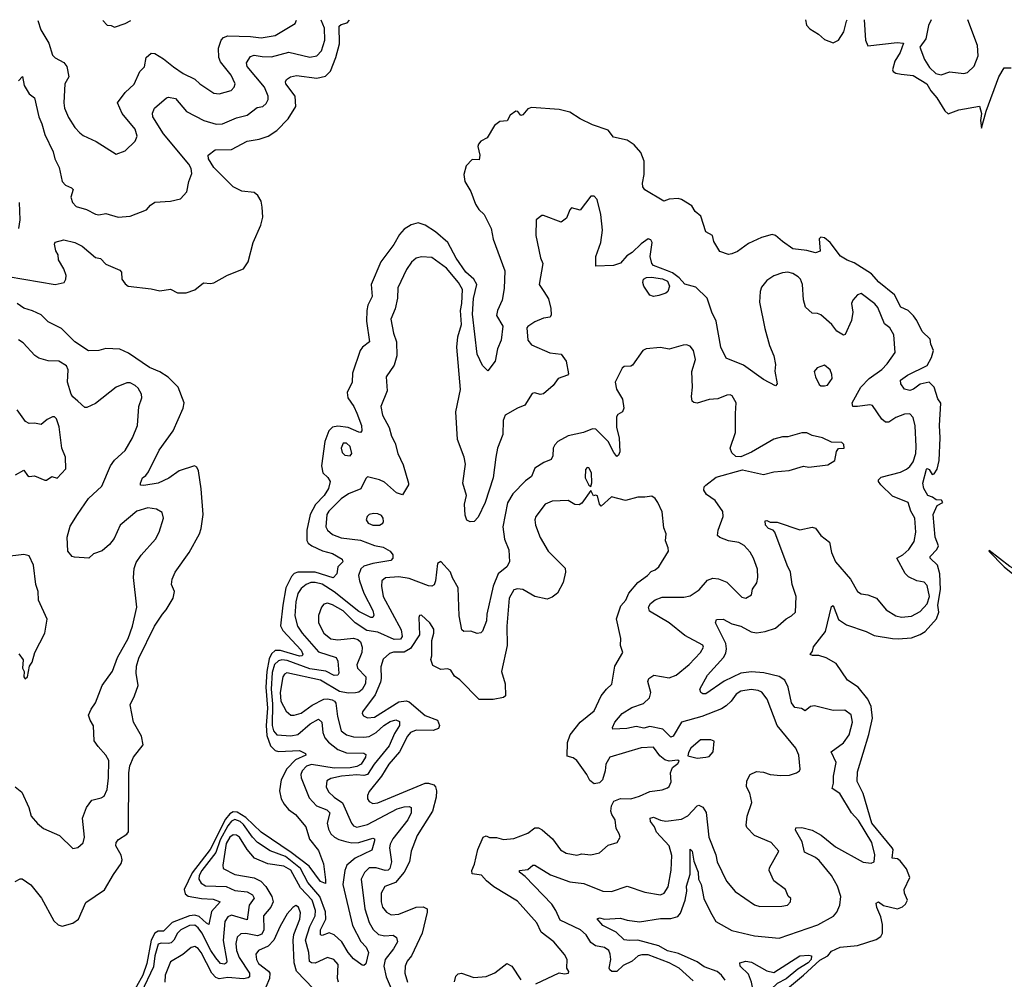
# Model space of a CAD drawing. Extents: x 1954678 to 2060275, y 904822 to 1016299.
# Tile 373 of 467: x 2007731 to 2013377, y 1010790 to 1016293. Entities that reach past the tile are written whole.
import ezdxf

# ---------------------------------------------------------------- set-up
doc = ezdxf.new("R2010")
doc.units = 0

msp = doc.modelspace()

# ---------------------------------------------------------------- linework, layer by layer
at = {"layer": '0CON20XD'}
for points in [[(2007725, 1015941.2), (2007747.5, 1015967.5), (2007756.2, 1015915), (2007785, 1015866.7), (2007816, 1015845), (2007841.1, 1015735), (2007858.8, 1015695), (2007874.6, 1015635), (2007923.6, 1015535), (2007931.8, 1015495), (2007956.8, 1015445), (2007975.3, 1015365.3), (2007994, 1015344), (2008028.6, 1015328.6), (2008038.1, 1015318.1), (2008024.6, 1015275), (2008034.5, 1015245), (2008055, 1015221.9), (2008114.4, 1015204.4), (2008165, 1015178), (2008185, 1015174), (2008225, 1015181.4), (2008295, 1015160.6), (2008364.2, 1015165.8), (2008458.3, 1015201.7), (2008480.3, 1015229.7), (2008505, 1015246.2), (2008595, 1015252), (2008653.6, 1015266.4), (2008690, 1015305), (2008700.8, 1015365), (2008718.9, 1015411.1), (2008715, 1015439.2), (2008700.4, 1015465), (2008555, 1015637.5), (2008494.6, 1015735), (2008492.8, 1015757.2), (2008504.3, 1015785), (2008572.5, 1015845), (2008585, 1015848), (2008625, 1015840), (2008686.9, 1015766.9), (2008787.1, 1015715), (2008856.7, 1015693.3), (2008894.7, 1015695.3), (2008975, 1015729.3), (2009035, 1015744.6), (2009091.7, 1015788.3), (2009125, 1015795.5), (2009145, 1015811.9), (2009156.4, 1015835), (2009156.2, 1015855), (2009133.9, 1015905), (2009035.4, 1016025), (2009031.9, 1016045), (2009055, 1016082), (2009075, 1016090), (2009121.2, 1016081.2), (2009175, 1016080.5), (2009275, 1016106.8), (2009395, 1016077.7), (2009435, 1016085.4), (2009461.1, 1016115), (2009480, 1016175), (2009478.1, 1016245), (2009460.4, 1016289.1)], [(2007835, 1016287.6), (2007851.3, 1016235), (2007897.7, 1016157.7), (2007919.2, 1016089.2), (2007935, 1016073.3), (2007985, 1016048.1), (2008000.6, 1016025), (2008013.1, 1015965), (2007990, 1015925), (2007983.6, 1015815), (2007987.8, 1015785), (2008010.9, 1015730.9), (2008047.1, 1015675), (2008075, 1015644.2), (2008095, 1015629.2), (2008170, 1015595), (2008285, 1015521.2), (2008335, 1015540), (2008393.7, 1015596.3), (2008405.5, 1015625), (2008393.6, 1015665), (2008318.5, 1015755), (2008292.5, 1015815), (2008335.7, 1015874.3), (2008387.5, 1015922.5), (2008420, 1015995), (2008446.7, 1016023.3), (2008455.8, 1016075), (2008485, 1016100.6), (2008505, 1016098.2), (2008555, 1016067.8), (2008612.3, 1016022.3), (2008668, 1015985), (2008735, 1015951.2), (2008763.3, 1015925), (2008845, 1015871.1), (2008875, 1015866.9), (2008943, 1015887), (2008961.4, 1015905), (2008965.6, 1015925), (2008942.7, 1015975), (2008881.5, 1016051.5), (2008873.2, 1016075), (2008871.2, 1016128.8), (2008885.5, 1016175), (2008900.3, 1016189.7), (2008925, 1016200.4), (2009055, 1016197.1), (2009115, 1016188), (2009195, 1016202.7), (2009309.6, 1016270.4), (2009317.7, 1016289)], [(2007996.6, 1014826.6), (2007985, 1014863.8), (2007953.3, 1014915), (2007951.2, 1014945), (2007937.7, 1014967.7), (2007931.2, 1015005), (2007935, 1015016.7), (2007985, 1015030), (2008047.5, 1015015), (2008090, 1014995), (2008165, 1014929.2), (2008195, 1014924.2), (2008225, 1014891.4), (2008305, 1014856.2), (2008314.1, 1014844.1), (2008316.4, 1014805), (2008335, 1014778), (2008353.3, 1014765), (2008485, 1014750), (2008535, 1014738.5), (2008595, 1014746.7), (2008635, 1014725.7), (2008685, 1014725.6), (2008735, 1014744.4), (2008785, 1014783.8), (2008825, 1014780), (2008845, 1014784.2), (2008922.1, 1014827.9), (2009015, 1014863.5), (2009040.6, 1014905), (2009070.4, 1015015), (2009113.8, 1015115), (2009125, 1015160), (2009121.8, 1015218.2), (2009115, 1015252), (2009096.4, 1015285), (2009075, 1015301.1), (2009005, 1015309.7), (2008954.4, 1015334.4), (2008844.6, 1015445), (2008813.3, 1015495), (2008812.5, 1015515), (2008852.7, 1015547.3), (2008945, 1015549.1), (2009035, 1015595.4), (2009105, 1015607.1), (2009155.9, 1015624.1), (2009205, 1015656.9), (2009270, 1015725), (2009313.8, 1015795), (2009310.3, 1015855), (2009256.7, 1015925), (2009254.4, 1015935.6), (2009260.9, 1015949.1), (2009284.5, 1015965.5), (2009317.3, 1015972.7), (2009435, 1015957.5), (2009485, 1015969.1), (2009512.5, 1015997.5), (2009543.8, 1016076.2), (2009564.8, 1016155), (2009562.7, 1016255), (2009574.8, 1016265.2), (2009608.4, 1016275), (2009621.1, 1016289.3)], [(2008207.3, 1016288), (2008231.7, 1016261.7), (2008255, 1016260), (2008275, 1016250), (2008335, 1016271.2), (2008369.1, 1016288.1)], [(2012235.9, 1016291.8), (2012242, 1016262), (2012260.9, 1016240.9), (2012310.4, 1016210.4), (2012345, 1016178.8), (2012395, 1016159.3), (2012425, 1016175.4), (2012456.2, 1016223.8), (2012471.7, 1016285), (2012475.2, 1016292)], [(2012573.7, 1016292.1), (2012580.3, 1016175), (2012595, 1016142.5), (2012762.2, 1016162.2), (2012797.9, 1016157.9), (2012779, 1016105), (2012748.9, 1016055), (2012735.9, 1016005), (2012740, 1015995), (2012755, 1015986), (2012785, 1015980.6), (2012855, 1015972.5), (2012931.9, 1015925), (2012955.7, 1015885), (2012990.6, 1015845), (2013035, 1015769.6), (2013055, 1015753.1), (2013115, 1015775.5), (2013235, 1015796), (2013246.5, 1015755), (2013240.4, 1015715), (2013245, 1015670), (2013271.7, 1015768.3), (2013345, 1015964.4), (2013375, 1016016.7), (2013415.8, 1016015.8)], [(2012956.7, 1016292.4), (2012941.4, 1016258.6), (2012927.3, 1016182.7), (2012892, 1016135), (2012920, 1016065), (2012947.7, 1016017.7), (2012983.3, 1015985), (2013015, 1015976.9), (2013065, 1015992.9), (2013145, 1015984.4), (2013165, 1015990.6), (2013203.2, 1016026.8), (2013227.1, 1016085), (2013222.2, 1016145), (2013166.6, 1016292.6)], [(2012110.8, 1010719.2), (2012226.1, 1010813.9), (2012319, 1010901), (2012364.3, 1010925.7), (2012385, 1010952.7), (2012435, 1010975.2), (2012535, 1010984.4), (2012642, 1011018), (2012669.4, 1011035), (2012677.8, 1011055), (2012677.5, 1011105), (2012668, 1011148), (2012645, 1011202.5), (2012642, 1011228), (2012655, 1011234.4), (2012683.4, 1011213.4), (2012765, 1011193.8), (2012793.5, 1011206.5), (2012809.4, 1011220.6), (2012821.2, 1011245), (2012804.6, 1011284.6), (2012803.3, 1011305), (2012834.7, 1011375), (2012815, 1011424.4), (2012779.7, 1011469.7), (2012765, 1011481.5), (2012734.4, 1011484.4), (2012739.6, 1011535), (2012734.6, 1011545), (2012617, 1011685), (2012567.1, 1011855), (2012532.5, 1011925), (2012535, 1011980), (2012600.8, 1012195), (2012621.5, 1012288.5), (2012613.2, 1012355), (2012595, 1012396.9), (2012538.1, 1012465), (2012477.5, 1012505), (2012412.1, 1012602.1), (2012354.6, 1012634.6), (2012312.3, 1012647.7), (2012276.7, 1012646.7), (2012263.6, 1012653.6), (2012277.7, 1012672.3), (2012282.7, 1012697.3), (2012351.8, 1012785), (2012385, 1012927.5), (2012395, 1012933.3), (2012425, 1012854.2), (2012472, 1012822), (2012585, 1012783.8), (2012630.9, 1012760.9), (2012735, 1012745.3), (2012767.8, 1012742.2), (2012845, 1012748.9), (2012895, 1012767), (2012922.2, 1012785), (2012987.5, 1012857.5), (2013002, 1012895), (2012994.7, 1012935), (2013010, 1013025), (2013007.8, 1013115), (2012994.2, 1013165), (2012951.5, 1013205), (2012952.5, 1013215), (2012990, 1013255), (2012998.6, 1013275), (2012980, 1013325), (2012968, 1013455), (2012992.5, 1013507.5), (2013023.3, 1013525), (2013017.1, 1013537.1), (2012985, 1013539.2), (2012965, 1013555.7), (2012938.8, 1013565), (2012915.7, 1013605), (2012910, 1013635), (2012930, 1013715), (2012935, 1013718.8), (2012945, 1013713.3), (2012962.5, 1013685), (2012975, 1013688), (2012991.8, 1013715), (2013003.8, 1013765), (2013009.1, 1013895), (2013004.6, 1013965), (2013013, 1014093), (2012995, 1014118.8), (2012975.3, 1014185.3), (2012945, 1014214), (2012895, 1014202), (2012855.9, 1014174.1), (2012835, 1014166.7), (2012804.6, 1014174.6), (2012782.5, 1014205), (2012782, 1014225), (2012822, 1014255), (2012935, 1014309.2), (2012960, 1014355), (2012970, 1014395), (2012955, 1014432.5), (2012951.3, 1014461.3), (2012905, 1014504.4), (2012875, 1014568.6), (2012856.2, 1014595), (2012825, 1014624.6), (2012783.5, 1014643.5), (2012746.6, 1014715), (2012657.8, 1014787.8), (2012615, 1014836), (2012515, 1014899.4), (2012474.7, 1014914.7), (2012437.6, 1014937.6), (2012379.1, 1015015), (2012345, 1015041.4), (2012325, 1015045.7), (2012315, 1015036.7), (2012320, 1014965), (2012295, 1014956.5), (2012245, 1014969.5), (2012165, 1014979.6), (2012105, 1015020), (2012065, 1015055.5), (2012045, 1015061.9), (2011985, 1015044.5), (2011910.2, 1015009.8), (2011846.9, 1014963.1), (2011815, 1014950.8), (2011795, 1014946), (2011745, 1014964.2), (2011710.9, 1015020.9), (2011702.9, 1015055), (2011665.6, 1015075.6), (2011637, 1015167), (2011605, 1015193.8), (2011585, 1015225.8), (2011525, 1015262.5), (2011507.3, 1015267.3), (2011455, 1015264.4), (2011425, 1015252.5), (2011315, 1015317.5), (2011304.3, 1015334.3), (2011301.9, 1015355), (2011310.8, 1015405), (2011312, 1015482), (2011291.7, 1015531.7), (2011255, 1015575.5), (2011215, 1015602.5), (2011135, 1015619.4), (2011105, 1015659.5), (2011015, 1015690.7), (2010944.8, 1015724.8), (2010885, 1015762.7), (2010825, 1015776.9), (2010665, 1015790), (2010645, 1015781.4), (2010615, 1015746.2), (2010605, 1015743.3), (2010587.1, 1015767.1), (2010575, 1015767.5), (2010542.5, 1015745), (2010526.4, 1015713.6), (2010485, 1015708.7), (2010453.1, 1015686.9), (2010410.8, 1015615), (2010374.7, 1015595.3), (2010361.3, 1015578.7), (2010358.8, 1015565), (2010369.5, 1015515), (2010365, 1015489.4), (2010325, 1015491.1), (2010291.1, 1015455), (2010276.9, 1015405), (2010283.1, 1015365), (2010317.9, 1015307.9), (2010345, 1015234.4), (2010364.3, 1015204.3), (2010393.6, 1015175), (2010433.8, 1015095), (2010445.4, 1015035), (2010513.6, 1014853.6), (2010509.2, 1014750.8), (2010496.7, 1014685), (2010470.5, 1014625), (2010465.8, 1014595.8), (2010501.4, 1014535), (2010492, 1014455), (2010470, 1014405), (2010456.9, 1014335), (2010415, 1014280), (2010385, 1014310), (2010354.4, 1014375), (2010328.1, 1014605), (2010333.2, 1014693.2), (2010352.7, 1014775), (2010334.6, 1014804.6), (2010288.6, 1014845), (2010233.9, 1014925), (2010185, 1015015.2), (2010115.8, 1015075.8), (2010055, 1015115.2), (2010015, 1015128), (2009975, 1015116.2), (2009935, 1015092.3), (2009908.3, 1015061.7), (2009875.9, 1015004.1), (2009802.4, 1014905), (2009746.2, 1014775), (2009752.4, 1014705), (2009727.4, 1014655), (2009720.5, 1014625), (2009720.2, 1014565), (2009736.2, 1014445), (2009697.5, 1014415), (2009683.1, 1014395), (2009638.7, 1014265), (2009637.7, 1014215), (2009608.8, 1014155), (2009613.1, 1014125), (2009647.5, 1014075), (2009665, 1014036.2), (2009690, 1013965), (2009692.5, 1013935), (2009685, 1013926), (2009675, 1013927.8), (2009614, 1013954), (2009555, 1013962.5), (2009525, 1013955.8), (2009504.5, 1013935.5), (2009481.3, 1013875), (2009461.1, 1013735), (2009469.1, 1013695), (2009498.5, 1013668.5)], [(2011226.9, 1011013.1), (2011197, 1011017), (2011151, 1011061), (2011075, 1011098.7), (2011042.2, 1011137.8), (2011055, 1011143.5), (2011085, 1011135.7), (2011175, 1011141.8), (2011215, 1011129.1), (2011285, 1011120.4), (2011405, 1011140), (2011465, 1011138.4), (2011505, 1011151.5), (2011520.7, 1011169.3), (2011547.1, 1011245), (2011556.4, 1011295), (2011554.7, 1011325.3), (2011575.9, 1011394.1), (2011575, 1011537.5), (2011586.5, 1011525), (2011597.3, 1011467.3), (2011620.9, 1011405), (2011622.5, 1011365), (2011638.1, 1011335), (2011653.8, 1011253.8), (2011691.1, 1011175), (2011722, 1011122), (2011815, 1011070.5), (2011945, 1011039.5), (2012085, 1011026.2), (2012307.8, 1011102.2), (2012397.2, 1011152.8), (2012415.8, 1011175), (2012434.4, 1011215), (2012439.1, 1011265), (2012420.4, 1011325), (2012385.3, 1011385), (2012315, 1011471.8), (2012295, 1011488.9), (2012230.4, 1011520.4), (2012218.3, 1011578.3), (2012179.2, 1011645), (2012181.2, 1011658.8), (2012215, 1011661.4), (2012275, 1011645.4), (2012326.4, 1011616.4), (2012409.3, 1011549.3), (2012567.9, 1011462.1), (2012614.2, 1011455.8), (2012630, 1011465), (2012633.5, 1011505), (2012616.6, 1011575), (2012540.4, 1011700.4), (2012500.6, 1011745), (2012433.8, 1011855), (2012389.2, 1011885), (2012398, 1011915), (2012397.2, 1011955), (2012412.7, 1012032.7), (2012383.3, 1012095), (2012454.4, 1012145.6), (2012487, 1012193), (2012505.5, 1012265), (2012497.8, 1012307.8), (2012462.8, 1012332.8), (2012395, 1012332.5), (2012288.3, 1012358.3), (2012265, 1012353.8), (2012235, 1012330.8), (2012213.3, 1012343.3), (2012175, 1012348.6), (2012156.6, 1012376.6), (2012136.9, 1012465), (2012117.7, 1012505), (2012085, 1012526.3), (2011997.7, 1012547.7), (2011926.5, 1012553.5), (2011865, 1012546.7), (2011770.5, 1012499.5), (2011665, 1012427.5), (2011647.7, 1012427.7), (2011636.7, 1012435), (2011630.8, 1012455), (2011675.5, 1012535), (2011766.9, 1012635), (2011779.6, 1012660.4), (2011784.2, 1012685.8), (2011780.8, 1012715), (2011721.4, 1012835), (2011725.8, 1012854.2), (2011765, 1012855.5), (2011815, 1012829.6), (2011865, 1012814.7), (2011925, 1012782.5), (2011955, 1012777.5), (2012005, 1012785.4), (2012065, 1012804.5), (2012125, 1012857.1), (2012156.3, 1012873.7), (2012180, 1012895), (2012183.8, 1012985), (2012160.8, 1013055), (2012150.8, 1013125), (2012131.6, 1013165), (2012060.5, 1013355), (2012050.8, 1013365), (2012024.4, 1013374.4), (2012006.7, 1013395), (2012005, 1013420), (2012015, 1013421.1), (2012035, 1013412), (2012075, 1013411.1), (2012205, 1013367.5), (2012275, 1013382), (2012295, 1013377.5), (2012323.8, 1013335), (2012375, 1013296.7), (2012385, 1013237.5), (2012408.1, 1013185), (2012495.4, 1013085.4), (2012535, 1013013.8), (2012555, 1013000), (2012595, 1012995.7), (2012644.2, 1012975), (2012699.8, 1012909.8), (2012754, 1012875), (2012787.2, 1012867.2), (2012845, 1012873.1), (2012895, 1012898.5), (2012935, 1012943.8), (2012947.5, 1012985), (2012935, 1013049.2), (2012916.9, 1013066.9), (2012875, 1013075.4), (2012827.5, 1013097.5), (2012807.8, 1013117.8), (2012760.9, 1013205), (2012795, 1013224.6), (2012829.2, 1013255), (2012859.5, 1013300.5), (2012869, 1013355), (2012864.4, 1013435), (2012840.3, 1013475), (2012826.2, 1013525), (2012735, 1013560.3), (2012668.2, 1013625), (2012655.5, 1013645), (2012655.6, 1013655), (2012670.8, 1013669.2), (2012781.3, 1013698.7), (2012815, 1013715.3), (2012835, 1013730.6), (2012855, 1013757.7), (2012869.3, 1013805), (2012871.5, 1013845), (2012866.1, 1013963.9), (2012855, 1014011.9), (2012835, 1014032.9), (2012805, 1014030.7), (2012755, 1014012.5), (2012715, 1013985.4), (2012695, 1013984.4), (2012675, 1014002), (2012620.6, 1014080.6), (2012605, 1014084.6), (2012534.2, 1014074.2), (2012507.5, 1014075), (2012504.4, 1014095), (2012553.1, 1014185), (2012601.5, 1014235), (2012675, 1014287.3), (2012705, 1014319.4), (2012750, 1014385), (2012742.5, 1014485), (2012719.5, 1014525), (2012689.2, 1014549.2), (2012652.3, 1014642.3), (2012634.1, 1014664.1), (2012555, 1014722.5), (2012535, 1014716), (2012508.9, 1014685), (2012500.9, 1014665), (2012507.3, 1014615), (2012501.4, 1014568.6), (2012465, 1014486.7), (2012455, 1014484.4), (2012416.6, 1014506.6), (2012387.8, 1014545), (2012325, 1014600.5), (2012305, 1014608.2), (2012275, 1014609.2), (2012236.9, 1014645), (2012224.4, 1014685.6), (2012218.8, 1014775), (2012207.3, 1014805), (2012195, 1014818.2), (2012165, 1014836.5), (2012135, 1014844.5), (2012105, 1014841.2), (2012054.2, 1014824.2), (2012015, 1014798.2), (2011985, 1014758.1), (2011977.3, 1014735), (2011972.2, 1014672.2), (2012002.9, 1014522.9), (2012030, 1014425), (2012055.5, 1014365), (2012065.6, 1014315), (2012061.7, 1014278.3), (2012073.8, 1014205), (2012065, 1014194), (2011995, 1014230), (2011881.9, 1014311.9), (2011781.8, 1014351.8), (2011752, 1014415), (2011723.8, 1014565), (2011700, 1014615), (2011673.3, 1014695), (2011608.8, 1014758.8), (2011545, 1014775.7), (2011512.5, 1014812.5), (2011475, 1014841.9), (2011445, 1014853.3), (2011365, 1014882.8), (2011354.8, 1014894.8), (2011346.2, 1014935), (2011356.7, 1015015), (2011349.5, 1015029.5), (2011335, 1015035.6), (2011295, 1015007.8), (2011243.1, 1014956.9), (2011211.8, 1014938.2), (2011175, 1014895.8), (2011135, 1014882.9), (2011035, 1014880), (2011034, 1014935), (2011062.5, 1015015), (2011071.9, 1015085), (2011063.3, 1015175), (2011041.7, 1015261.7), (2011025, 1015280), (2011005, 1015280), (2010945, 1015200), (2010895, 1015213.3), (2010885, 1015202.5), (2010866.1, 1015153.9), (2010835, 1015132.5), (2010735, 1015170), (2010725, 1015170), (2010693.3, 1015145), (2010690.7, 1015055), (2010716.9, 1014926.9), (2010730.6, 1014895), (2010710, 1014775), (2010737.1, 1014735), (2010762.3, 1014692.3), (2010777.3, 1014637.3), (2010778.8, 1014601.2), (2010772.2, 1014587.8), (2010735, 1014580.5), (2010685, 1014559.4), (2010645, 1014533.3), (2010638.8, 1014525), (2010644.6, 1014454.6), (2010665, 1014428.6), (2010771.7, 1014381.7), (2010835.6, 1014375), (2010865, 1014334.3), (2010877.3, 1014262.7), (2010872.5, 1014255), (2010819.2, 1014235), (2010789.2, 1014195), (2010735, 1014147.1), (2010715, 1014143.3), (2010685, 1014153.3), (2010670, 1014150), (2010628.2, 1014081.8), (2010585, 1014065.7), (2010514.7, 1014025.3), (2010503.8, 1013995), (2010500.6, 1013915), (2010470.9, 1013835), (2010461.2, 1013785), (2010446.7, 1013665), (2010399.2, 1013525), (2010359.7, 1013440.3), (2010337.5, 1013415), (2010313.9, 1013413.9), (2010295, 1013423.3), (2010285, 1013452.5), (2010280.9, 1013515), (2010292.3, 1013565), (2010272.5, 1013635), (2010286.6, 1013745), (2010278.7, 1013785), (2010241.4, 1013885), (2010231.6, 1014045), (2010257.8, 1014172.2), (2010237.3, 1014415), (2010242.8, 1014475), (2010264.8, 1014545), (2010258.1, 1014625), (2010266.6, 1014665), (2010269.8, 1014745), (2010247.9, 1014785), (2010178, 1014868), (2010095, 1014930), (2010035, 1014932.5), (2010005, 1014925.6), (2009978.3, 1014901.7), (2009949.8, 1014860.2), (2009898.9, 1014755), (2009897.8, 1014695), (2009883.1, 1014635), (2009860, 1014575), (2009873.8, 1014495), (2009891.1, 1014445), (2009894.4, 1014365), (2009878.3, 1014311.7), (2009832, 1014245), (2009838.1, 1014165), (2009801.5, 1014075), (2009812.1, 1014025), (2009849.1, 1013955), (2009863.2, 1013905), (2009884.6, 1013865), (2009898.5, 1013805), (2009929.6, 1013739.6), (2009960.5, 1013635), (2009960, 1013625), (2009925, 1013568.1), (2009890.6, 1013580.6), (2009821.8, 1013641.8), (2009795, 1013654.2), (2009725, 1013670.6), (2009715, 1013661.2), (2009686.8, 1013603.2), (2009616.8, 1013573.2), (2009573.8, 1013546.2), (2009503.9, 1013475), (2009492.2, 1013455), (2009486.9, 1013385), (2009496.5, 1013365), (2009525, 1013340.4), (2009575, 1013320.9), (2009685, 1013307.7), (2009765, 1013278.4), (2009815, 1013267.5), (2009855.6, 1013245), (2009870, 1013225), (2009870.8, 1013205), (2009858.7, 1013191.3), (2009755, 1013175.2), (2009705, 1013159), (2009686.6, 1013143.4), (2009673.7, 1013105), (2009679, 1013075), (2009703.5, 1013005), (2009756, 1012905), (2009762.1, 1012877.9), (2009755, 1012865.8), (2009745, 1012864.7), (2009675, 1012899), (2009535, 1013011.8), (2009465, 1013055.8), (2009425, 1013066.6), (2009400, 1013065), (2009374.5, 1013055), (2009345, 1013031.2), (2009325, 1013001.9), (2009314.4, 1012955), (2009308.8, 1012875), (2009324.7, 1012815), (2009349.7, 1012775), (2009445, 1012667.9), (2009545.6, 1012635), (2009555.3, 1012615.3), (2009561.8, 1012545), (2009555, 1012534.5), (2009535, 1012533.3), (2009487, 1012557), (2009395, 1012570.1), (2009265, 1012618.6), (2009235, 1012621.9), (2009215, 1012617), (2009192.8, 1012595), (2009179.1, 1012549.1), (2009172.1, 1012455), (2009180.7, 1012369.3), (2009179.3, 1012245), (2009186, 1012216), (2009205, 1012192.6), (2009285, 1012186.9), (2009325, 1012194.8), (2009396.8, 1012255), (2009445, 1012282.5), (2009463.9, 1012265), (2009468.6, 1012205), (2009480.6, 1012175), (2009501, 1012151), (2009555, 1012107.9), (2009605, 1012089.3), (2009705, 1012086.4), (2009715, 1012080), (2009712.9, 1012065), (2009688.4, 1012025), (2009665, 1012010.9), (2009625, 1012003.4), (2009535, 1012000.7), (2009405, 1012021.6), (2009375, 1012011.9), (2009350.3, 1011985), (2009342.8, 1011965), (2009344.1, 1011945), (2009391.1, 1011831.1), (2009432.7, 1011785), (2009491.8, 1011761.8), (2009508.4, 1011745), (2009494.8, 1011685), (2009501.5, 1011651.5), (2009514.7, 1011625), (2009535.8, 1011605.8), (2009561.2, 1011591.2), (2009600.3, 1011580.3), (2009635, 1011573.4), (2009675, 1011574.7), (2009755, 1011600), (2009765, 1011596.2), (2009765.4, 1011585.4), (2009749.7, 1011530.3), (2009654.8, 1011485), (2009607.3, 1011445), (2009595.7, 1011415), (2009584.3, 1011335), (2009639.6, 1011099.6), (2009687, 1011007), (2009717.1, 1010975), (2009731.9, 1010945), (2009715, 1010880), (2009705, 1010870), (2009695, 1010871.2), (2009645, 1010908.5), (2009615, 1010944), (2009577.4, 1011005), (2009535, 1011046.1), (2009505, 1011056.2), (2009465, 1011042), (2009455.4, 1011045.4), (2009456.1, 1011075), (2009486.8, 1011135), (2009485, 1011177.8), (2009451.4, 1011265), (2009383.7, 1011345), (2009340.7, 1011425), (2009255.2, 1011495), (2009167, 1011527), (2009095, 1011575.2), (2009065.9, 1011605), (2009015, 1011678), (2008995, 1011695.1), (2008965, 1011706.5), (2008945, 1011697.1), (2008925, 1011671.1), (2008880.7, 1011589.3), (2008855, 1011517.2), (2008775, 1011414.2), (2008760, 1011385), (2008757.8, 1011365), (2008771.2, 1011341.2), (2008796.3, 1011326.3), (2008915, 1011323.2), (2008965, 1011299.4), (2009035, 1011292.4), (2009065, 1011275.3), (2009076.2, 1011255), (2009047.6, 1011215), (2009039.3, 1011159.3)], [(2007725.7, 1015095.7), (2007734.5, 1015145), (2007730.3, 1015245)], [(2007665, 1014820.8), (2007935, 1014773.6), (2007986.7, 1014785), (2007995.6, 1014804.4), (2007996.6, 1014826.6)], [(2011365, 1014705.3), (2011343.8, 1014713.8), (2011308.8, 1014765), (2011303.7, 1014786.3), (2011308.2, 1014805), (2011325, 1014814.7), (2011354.3, 1014815.7), (2011417, 1014807), (2011445, 1014792.5), (2011456.1, 1014765), (2011448.2, 1014735), (2011435.6, 1014724.4), (2011395, 1014711.7), (2011365, 1014705.3)], [(2007705, 1011351.2), (2007733, 1011367), (2007745.7, 1011365.7), (2007795, 1011332), (2007856.4, 1011256.4), (2007925.8, 1011125), (2007952.4, 1011102.4), (2007975, 1011095.7), (2008035, 1011113.1), (2008068, 1011135), (2008109.8, 1011230.2), (2008216.4, 1011303.6), (2008268.9, 1011391.1), (2008313.2, 1011455), (2008318.2, 1011475), (2008312.4, 1011502.4), (2008282.7, 1011555), (2008284.4, 1011575), (2008297.6, 1011592.4), (2008345, 1011622), (2008354.4, 1011635.6), (2008356.3, 1011975), (2008362.5, 1012015), (2008383.3, 1012065), (2008438.9, 1012135), (2008429.2, 1012185), (2008383.3, 1012265), (2008364.3, 1012365), (2008390, 1012415), (2008411.1, 1012475), (2008399.1, 1012545), (2008401.1, 1012585), (2008415, 1012632), (2008503.8, 1012816.2), (2008549.2, 1012885), (2008571.7, 1012908.3), (2008610.8, 1012975), (2008617.8, 1013015), (2008601.9, 1013055), (2008604.5, 1013085.5), (2008623.1, 1013125), (2008702.9, 1013237.1), (2008762.7, 1013345), (2008771.5, 1013375), (2008782.2, 1013455), (2008771.9, 1013601.9), (2008755.4, 1013705.4), (2008747.3, 1013727.3), (2008734, 1013734), (2008645, 1013705.4), (2008585.8, 1013664.2), (2008525, 1013635.4), (2008442, 1013622), (2008424.4, 1013624.4), (2008422.9, 1013635), (2008434.3, 1013665), (2008455, 1013680), (2008469.1, 1013700.9), (2008530, 1013825), (2008610.6, 1013935), (2008667.8, 1014065), (2008673.3, 1014096.7), (2008640, 1014185), (2008582.6, 1014242.6), (2008535, 1014273.8), (2008475, 1014299.3), (2008355, 1014380.5), (2008305, 1014402.7), (2008225, 1014407.9), (2008185, 1014396.5), (2008125, 1014394.2), (2008047.1, 1014445), (2007971.4, 1014521.4), (2007895, 1014560), (2007855, 1014600), (2007805, 1014623.5), (2007755, 1014638), (2007716.7, 1014665)], [(2007705, 1011893.3), (2007744.1, 1011864.1), (2007782.9, 1011775), (2007795.8, 1011725), (2007833.4, 1011683.4), (2007866.7, 1011655), (2007960, 1011615), (2008035, 1011540), (2008065, 1011546), (2008095, 1011573.3), (2008103.1, 1011605), (2008092, 1011715), (2008114.4, 1011775.6), (2008145, 1011816.7), (2008198.8, 1011831.2), (2008215, 1011841.2), (2008232, 1011878), (2008240.8, 1011945), (2008241.4, 1012045), (2008225.6, 1012075.6), (2008180, 1012125), (2008158.3, 1012158.3), (2008154.2, 1012244.2), (2008135, 1012276.7), (2008126, 1012305), (2008140.2, 1012339.8), (2008165, 1012376.2), (2008204.1, 1012475.9), (2008262.3, 1012557.7), (2008292.3, 1012635), (2008352.7, 1012745), (2008377.5, 1012815), (2008402.5, 1012925), (2008383.6, 1013095), (2008387.8, 1013145), (2008398.9, 1013181.1), (2008427.8, 1013222.2), (2008510.6, 1013315), (2008531.1, 1013355), (2008555.6, 1013435), (2008547.9, 1013467.9), (2008515.6, 1013485.6), (2008465, 1013493.5), (2008402.5, 1013475), (2008306.9, 1013395), (2008272.4, 1013317.6), (2008245, 1013283.3), (2008203.6, 1013246.4), (2008155, 1013230.8), (2008126.7, 1013205), (2008045, 1013210), (2008032.5, 1013215), (2008006.1, 1013246.1), (2008002.5, 1013325), (2008021.1, 1013388.9), (2008061.9, 1013455), (2008125, 1013547.8), (2008201.1, 1013618.9), (2008250.9, 1013735), (2008275, 1013766.4), (2008335, 1013823.1), (2008378.1, 1013895), (2008405.6, 1013965), (2008414, 1014075), (2008430.8, 1014125), (2008429.2, 1014145), (2008409.7, 1014179.7), (2008393.8, 1014195), (2008365, 1014210), (2008345, 1014211.4), (2008285, 1014185.7), (2008165, 1014092.5), (2008115, 1014070), (2008105, 1014070), (2008064.4, 1014105), (2008035, 1014129.4), (2008026.2, 1014145), (2008004.7, 1014214.7), (2008009.1, 1014285), (2007998.6, 1014308.6), (2007955, 1014335.6), (2007895, 1014336.5), (2007841.1, 1014351.1), (2007818.1, 1014368.1), (2007750.6, 1014440.6), (2007725, 1014456.8)], [(2011591.9, 1010781.9), (2011511.5, 1010855), (2011455.4, 1010885.4), (2011335, 1010930.4), (2011298.6, 1010931.4), (2011276.9, 1010925), (2011242.3, 1010895), (2011191.2, 1010868.8), (2011155, 1010835.5), (2011125.4, 1010835.4), (2011114.1, 1010844.1), (2011111.2, 1010855), (2011120.4, 1010905), (2011117.6, 1010935), (2011108.5, 1010955), (2011085, 1010972.3), (2011033.2, 1010983.2), (2011005, 1011000.9), (2010979.6, 1011045), (2010947.1, 1011075), (2010830, 1011130), (2010805.2, 1011185.2), (2010781.3, 1011221.3), (2010630.2, 1011380.2), (2010596.2, 1011405), (2010596.7, 1011415), (2010645, 1011420.8), (2010673.8, 1011445), (2010685, 1011445.8), (2010775, 1011388.9), (2010885, 1011349.3), (2010965, 1011340.3), (2011075, 1011296), (2011125, 1011294), (2011215, 1011324.3), (2011315, 1011289.2), (2011405, 1011275.6), (2011426.1, 1011283.9), (2011449.2, 1011320.8), (2011466.4, 1011416.4), (2011470.2, 1011500.2), (2011455.4, 1011555), (2011383.3, 1011633.3), (2011371.7, 1011665), (2011347.4, 1011695), (2011346.1, 1011713.9), (2011365, 1011720), (2011405, 1011702.5), (2011435, 1011697.3), (2011525, 1011709.2), (2011562.8, 1011727.2), (2011615, 1011784.5), (2011625, 1011788.8), (2011648.1, 1011778.1), (2011666.7, 1011746.7), (2011683.2, 1011605), (2011723.1, 1011505), (2011730.6, 1011465), (2011783.4, 1011353.4), (2011833.2, 1011293.2), (2011945, 1011217.5), (2011975, 1011207.1), (2012100.3, 1011209.7), (2012134.1, 1011215.9), (2012150, 1011235), (2012153.3, 1011253.3), (2012137.7, 1011267.7), (2012121.2, 1011305), (2012054.2, 1011355), (2012029.2, 1011415), (2012030.3, 1011429.7), (2012083.8, 1011525), (2012040, 1011575), (2011945, 1011615.8), (2011900.5, 1011660.5), (2011896.2, 1011675), (2011902.5, 1011725), (2011929.1, 1011805), (2011917.7, 1011857.7), (2011899.1, 1011895), (2011900.9, 1011929.1), (2011918.8, 1011965), (2011955, 1011981.4), (2011995, 1011977.3), (2012035, 1011964.4), (2012095, 1011959.2), (2012145, 1011960.8), (2012185.9, 1011974.1), (2012202.5, 1011985), (2012206.2, 1011995), (2012199.4, 1012075), (2012182, 1012115), (2012074.7, 1012245), (2012016.4, 1012396.4), (2011986.2, 1012436.2), (2011965, 1012446.7), (2011925, 1012452.8), (2011865, 1012441.8), (2011839.1, 1012425), (2011810.4, 1012385), (2011781.2, 1012358.8), (2011755, 1012342.1), (2011641.9, 1012298.1), (2011526.5, 1012265), (2011477.3, 1012185), (2011465, 1012179.3), (2011418.9, 1012225), (2011345, 1012239.8), (2011309.5, 1012230.5), (2011265, 1012240.6), (2011212.4, 1012227.6), (2011131.2, 1012225), (2011129.2, 1012235), (2011143.3, 1012265), (2011185, 1012315.5), (2011240.7, 1012349.3), (2011308.5, 1012371.5), (2011342.9, 1012405), (2011350, 1012435), (2011332.8, 1012497.2), (2011337.5, 1012515), (2011366.2, 1012533.8), (2011455, 1012518.5), (2011495.3, 1012534.7), (2011570.5, 1012595), (2011634.4, 1012665), (2011651.4, 1012695), (2011647.2, 1012707.2), (2011545, 1012761.8), (2011455, 1012833.8), (2011342.2, 1012902.2), (2011335.7, 1012925), (2011347.5, 1012945), (2011375, 1012966.4), (2011415, 1012980.9), (2011538.5, 1012981.5), (2011575, 1012988.8), (2011627.2, 1013022.8), (2011675, 1013078.9), (2011705, 1013090.5), (2011737, 1013087), (2011785, 1013066.9), (2011871.7, 1012981.7), (2011895, 1012975.8), (2011927.5, 1012995), (2011933.3, 1013026.7), (2011956.8, 1013063.2), (2011964.2, 1013095), (2011961.7, 1013141.7), (2011938, 1013205), (2011919.1, 1013239.1), (2011885, 1013278), (2011855, 1013294.3), (2011794.5, 1013304.5), (2011745, 1013323.1), (2011732.9, 1013335), (2011735.8, 1013365.8), (2011763.8, 1013445), (2011762.4, 1013472.4), (2011718.9, 1013535), (2011669.9, 1013569.9), (2011653.3, 1013595), (2011656.3, 1013613.7), (2011665, 1013624.3), (2011725, 1013669.4), (2011875, 1013711.1), (2011995, 1013685.6), (2012055, 1013700), (2012142.7, 1013707.3), (2012225, 1013732.5), (2012255, 1013727.5), (2012365, 1013741.2), (2012404.1, 1013765.9), (2012415, 1013817.5), (2012425, 1013833.3), (2012457.5, 1013835), (2012456.4, 1013856.4), (2012445, 1013867.5), (2012385, 1013870.8), (2012335, 1013895.8), (2012275, 1013908.8), (2012245, 1013923.3), (2012215, 1013923.3), (2012135, 1013900), (2012105, 1013900), (2012055, 1013888), (2011926.3, 1013813.7), (2011865, 1013786.9), (2011837.9, 1013787.9), (2011815, 1013808.8), (2011804.3, 1013835), (2011834.5, 1013925), (2011836.2, 1014035), (2011838.8, 1014095), (2011815.6, 1014135.6), (2011805, 1014140.8), (2011785, 1014140), (2011735, 1014119.6), (2011685, 1014115.3), (2011615, 1014094.6), (2011596.9, 1014096.9), (2011587.8, 1014105), (2011582.1, 1014132.1), (2011588.2, 1014185), (2011584.5, 1014275), (2011605.4, 1014345), (2011595.4, 1014395.4), (2011575, 1014420), (2011555, 1014427.5), (2011535, 1014426.9), (2011455, 1014402.9), (2011405, 1014412.2), (2011323.3, 1014405), (2011303.1, 1014395), (2011245, 1014312), (2011235, 1014306), (2011196.6, 1014303.4), (2011185.4, 1014294.6), (2011145.7, 1014215), (2011153.5, 1014175), (2011187.6, 1014117.6), (2011194.6, 1014065), (2011186.5, 1014043.5), (2011160.4, 1014029.6), (2011152.2, 1014015), (2011152.7, 1013955), (2011167.4, 1013895), (2011171.2, 1013815), (2011165, 1013795.6), (2011155, 1013788.1), (2011138.3, 1013811.7), (2011104.4, 1013874.4), (2011035, 1013945.7), (2011016.1, 1013946.1), (2010964, 1013926), (2010875, 1013906.7), (2010816.2, 1013873.8), (2010798.6, 1013855), (2010789.4, 1013835), (2010787.4, 1013792.6), (2010778.7, 1013771.3), (2010735.5, 1013754.5), (2010685, 1013722), (2010665, 1013672.5), (2010630.5, 1013649.5), (2010557.9, 1013575), (2010528.5, 1013521.5), (2010500.7, 1013385), (2010510.7, 1013315), (2010536.4, 1013253.6), (2010538.6, 1013185), (2010524.2, 1013155), (2010475.2, 1013114.8), (2010445.4, 1013045), (2010408.6, 1012885), (2010407.1, 1012845), (2010383.9, 1012786.1), (2010375, 1012776.7), (2010355, 1012773.8), (2010317, 1012787), (2010277.5, 1012785), (2010265.8, 1012795), (2010251.8, 1012875), (2010245.3, 1013035), (2010211.9, 1013091.9), (2010200.6, 1013125), (2010145, 1013186.2), (2010126, 1013174), (2010115.3, 1013074.7), (2010107.1, 1013052.9), (2010095, 1013044.2), (2010075, 1013045.7), (2009965, 1013088.8), (2009905, 1013098.4), (2009828, 1013092), (2009807.3, 1013075), (2009805.3, 1013044.7), (2009814.2, 1012985), (2009917.9, 1012795), (2009924.4, 1012755.6), (2009915, 1012740), (2009878.5, 1012738.5), (2009785, 1012780.4), (2009721, 1012791), (2009655, 1012834), (2009585, 1012903), (2009525, 1012936.9), (2009495, 1012946.6), (2009475, 1012942.2), (2009461.5, 1012925), (2009444, 1012876), (2009443.4, 1012835), (2009475.4, 1012775), (2009515, 1012743.3), (2009555, 1012736.3), (2009645, 1012746.1), (2009669.4, 1012739.4), (2009685.9, 1012725.9), (2009693.9, 1012695), (2009692.8, 1012665), (2009663.4, 1012593.4), (2009668.2, 1012575), (2009715.2, 1012525), (2009713.8, 1012486.2), (2009695, 1012452.5), (2009675, 1012436.2), (2009657.4, 1012432.6), (2009615, 1012431.6), (2009565, 1012440.8), (2009455, 1012506.6), (2009263, 1012547), (2009249.7, 1012540.3), (2009240.2, 1012525), (2009224.8, 1012435), (2009227.5, 1012385), (2009258.2, 1012328.2), (2009285, 1012305.5), (2009305, 1012304.5), (2009345, 1012316.9), (2009407.2, 1012362.8), (2009475, 1012396.2), (2009495, 1012399.3), (2009522.9, 1012392.9), (2009536, 1012386), (2009543.3, 1012373.3), (2009553.4, 1012296.6), (2009574.7, 1012215), (2009605, 1012191.8), (2009645, 1012181.7), (2009705, 1012178), (2009735, 1012183.5), (2009775, 1012205.2), (2009818.6, 1012245), (2009855, 1012267.9), (2009888.3, 1012278.3), (2009909.4, 1012269.4), (2009908.1, 1012245), (2009880.1, 1012199.9), (2009850.4, 1012129.6), (2009763.1, 1012025), (2009724.7, 1011965.3), (2009705, 1011958.3), (2009665, 1011963.2), (2009576, 1011955), (2009515, 1011942), (2009491.7, 1011928.3), (2009488.2, 1011895), (2009501.5, 1011865), (2009533.6, 1011835), (2009582.3, 1011802.3), (2009632.7, 1011685), (2009645, 1011670.9), (2009665, 1011663.6), (2009725, 1011678.5), (2009895, 1011767.9), (2009935, 1011779.5), (2009965, 1011780.5), (2009975.7, 1011775), (2009975.6, 1011745.6), (2009955.9, 1011705), (2009870.9, 1011595), (2009854.8, 1011565), (2009850.5, 1011545), (2009863.5, 1011465), (2009853.5, 1011426.5), (2009843, 1011417), (2009826.1, 1011413.9), (2009775, 1011429.2), (2009735, 1011429.7), (2009707.4, 1011402.6), (2009689.3, 1011365), (2009709.8, 1011195), (2009735, 1011116.7), (2009756.8, 1011076.8), (2009787.6, 1011047.6), (2009825, 1011039.8), (2009873.1, 1011043.1), (2009890.7, 1011030.7), (2009897.7, 1011005), (2009875.1, 1010964.9), (2009827.4, 1010905), (2009818.6, 1010865), (2009831.8, 1010805), (2009871.5, 1010711.5)], [(2012345, 1014193.3), (2012362.5, 1014197.5), (2012388.8, 1014235), (2012388.3, 1014258.3), (2012378.8, 1014285), (2012345, 1014311.2), (2012303.9, 1014296.1), (2012286.7, 1014275), (2012293.3, 1014245), (2012315, 1014200), (2012325, 1014193.3), (2012345, 1014193.3)], [(2007707.3, 1013682.7), (2007755, 1013710), (2007775, 1013678.8), (2007785, 1013674), (2007815, 1013677.5), (2007875, 1013652.5), (2007885, 1013652.5), (2007915, 1013672.5), (2007945, 1013663.3), (2007995, 1013716.7), (2007994.2, 1013785), (2007972, 1013835), (2007957.7, 1013957.7), (2007942.5, 1014005), (2007930, 1014015), (2007920, 1014015), (2007889.3, 1014000.7), (2007855, 1013972), (2007815, 1013980), (2007785, 1013976.7), (2007765, 1013988.8), (2007715.8, 1014055)], [(2009625, 1013792), (2009635.7, 1013805), (2009625.5, 1013845), (2009605, 1013864.4), (2009585, 1013864.2), (2009573.9, 1013836.1), (2009580.9, 1013810.9), (2009595, 1013795.8), (2009625, 1013792)], [(2011005, 1013616.7), (2011012.2, 1013637.8), (2011009.4, 1013695), (2010995, 1013724), (2010985, 1013725.8), (2010975.7, 1013714.3), (2010973.6, 1013665), (2010995, 1013623.3), (2011005, 1013616.7)], [(2009498.5, 1013668.5), (2009510.6, 1013645), (2009501.2, 1013605), (2009477.1, 1013565), (2009427.8, 1013512.2), (2009396.6, 1013455), (2009377.9, 1013365), (2009376.9, 1013306.9), (2009385, 1013290.5), (2009405.2, 1013275.2), (2009467.2, 1013247.2), (2009525, 1013232.3), (2009579.1, 1013199.1), (2009582.9, 1013185), (2009555.8, 1013155), (2009550, 1013115), (2009528.2, 1013091.8), (2009425, 1013124), (2009325, 1013125.8), (2009305, 1013116.5), (2009289.5, 1013100.5), (2009257.9, 1013035), (2009238.9, 1012935), (2009227.2, 1012817.2), (2009239.6, 1012789.6), (2009345, 1012677.4), (2009354.1, 1012655), (2009350, 1012645), (2009335, 1012644.1), (2009226, 1012676), (2009195, 1012675.4), (2009175, 1012656.5), (2009162.2, 1012627.8), (2009148.5, 1012555), (2009142.7, 1012465), (2009152.6, 1012345), (2009143.8, 1012245), (2009147.7, 1012187.7), (2009168.3, 1012128.3), (2009195, 1012102.5), (2009215.8, 1012095.8), (2009335, 1012101.9), (2009369.2, 1012085), (2009370.8, 1012075), (2009311.7, 1012048.3), (2009262, 1011998), (2009229.5, 1011935), (2009220.2, 1011870.2), (2009231.1, 1011825), (2009246.5, 1011795), (2009272.5, 1011765), (2009312.7, 1011735), (2009371.5, 1011665), (2009393.3, 1011593.3), (2009445, 1011528.8), (2009473, 1011453), (2009485, 1011360), (2009485, 1011340), (2009455, 1011352.1), (2009389.9, 1011439.9), (2009287.6, 1011517.6), (2009114.7, 1011634.7), (2009027.4, 1011717.4), (2008978.5, 1011748.5), (2008955, 1011751.6), (2008935, 1011739.3), (2008911.6, 1011708.4), (2008823.7, 1011535), (2008719.1, 1011400.9), (2008673.3, 1011305), (2008679.7, 1011279.7), (2008697.2, 1011267.2), (2008774, 1011254), (2008840.3, 1011250.3), (2008881.2, 1011235), (2008831.3, 1011178.7), (2008815.6, 1011105), (2008802.5, 1011112.5), (2008761, 1011151), (2008735, 1011158), (2008705, 1011154.9), (2008605, 1011116.5), (2008555, 1011065.8), (2008525, 1011066.5), (2008505, 1011055.6), (2008485.4, 1011015), (2008459.7, 1010880.3), (2008436.7, 1010815), (2008364.6, 1010685)], [(2010690, 1010765), (2010825, 1010826.7), (2010855, 1010821.2), (2010877.5, 1010825), (2010878.8, 1010835), (2010867.5, 1010855), (2010869.2, 1010905), (2010855, 1010933.3), (2010792.9, 1011005), (2010720.7, 1011060.7), (2010695.5, 1011115), (2010585, 1011238.1), (2010450.5, 1011320.5), (2010406.7, 1011355), (2010378, 1011388), (2010325.5, 1011395.5), (2010324.1, 1011415), (2010338.9, 1011451.1), (2010358.3, 1011535), (2010389.1, 1011605), (2010405, 1011613.3), (2010425, 1011604.5), (2010465, 1011604.5), (2010505, 1011591.8), (2010565, 1011597.8), (2010645, 1011629.1), (2010685, 1011658.7), (2010705, 1011659.4), (2010727.1, 1011647.1), (2010786, 1011596), (2010832.4, 1011532.4), (2010865, 1011513.6), (2010925, 1011501.5), (2010955, 1011510.6), (2011005, 1011504.5), (2011055, 1011516), (2011105, 1011560), (2011156.7, 1011575), (2011173.3, 1011605), (2011168, 1011625), (2011151.9, 1011655), (2011145.7, 1011705), (2011125.5, 1011735.5), (2011120, 1011755), (2011124, 1011785), (2011137.9, 1011812.1), (2011175, 1011828.1), (2011235.7, 1011825.7), (2011285, 1011840), (2011345, 1011868.2), (2011415, 1011876.2), (2011445, 1011888.8), (2011455, 1011896.7), (2011466.6, 1011923.4), (2011462.5, 1011975), (2011474.2, 1012005.8), (2011505, 1012027.5), (2011511.7, 1012041.7), (2011505, 1012046.7), (2011455, 1012041.4), (2011429.2, 1012049.2), (2011402, 1012072), (2011365, 1012121.4), (2011295, 1012117.8), (2011115, 1012064.4), (2011092.1, 1012025), (2011088.2, 1011985), (2011073.3, 1011935), (2011055, 1011917.8), (2011025, 1011910.6), (2011000.8, 1011930.8), (2010983.3, 1011965), (2010924.8, 1012044.8), (2010905, 1012060.3), (2010869.5, 1012069.5), (2010871.8, 1012148.2), (2010888.2, 1012191.8), (2010945, 1012264.5), (2011025, 1012330), (2011065.5, 1012415), (2011095.4, 1012454.6), (2011126.7, 1012483.3), (2011143.6, 1012585), (2011189.4, 1012665), (2011175.6, 1012705), (2011178.2, 1012745), (2011152.4, 1012857.6), (2011178.1, 1012931.9), (2011206, 1012964), (2011224.5, 1013005), (2011274.7, 1013065.3), (2011330, 1013105), (2011350.9, 1013129.1), (2011375, 1013137.8), (2011395.7, 1013155), (2011451.2, 1013245), (2011450, 1013265), (2011433.8, 1013305), (2011437.5, 1013345), (2011425, 1013380), (2011415, 1013470), (2011390, 1013525), (2011375, 1013546.7), (2011355, 1013561.2), (2011315, 1013554), (2011275.8, 1013555.8), (2011205, 1013535.6), (2011125, 1013557.5), (2011065, 1013502.5), (2011054.6, 1013514.6), (2011045, 1013563.3), (2011033.3, 1013566.7), (2011021.7, 1013561.7), (2011005, 1013592.5), (2010955, 1013521.2), (2010939.7, 1013510.3), (2010915, 1013512.5), (2010875, 1013535.5), (2010785, 1013532.2), (2010744.3, 1013515), (2010690, 1013445), (2010684.4, 1013425), (2010688.9, 1013395), (2010714.6, 1013324.6), (2010761.4, 1013245), (2010858.6, 1013148.6), (2010861.1, 1013125), (2010846.3, 1013065), (2010815, 1013004.6), (2010785, 1012980.9), (2010755, 1012969.6), (2010685.3, 1012985.3), (2010615.9, 1013025.9), (2010585, 1013030), (2010565, 1013023.3), (2010538.5, 1012975), (2010525, 1012816.2), (2010526, 1012704), (2010494.5, 1012555.5), (2010514.5, 1012485), (2010515.6, 1012415), (2010504.5, 1012405.5), (2010445, 1012394.6), (2010365, 1012393.9), (2010255, 1012507.5), (2010225, 1012528.8), (2010203.4, 1012563.4), (2010185, 1012570), (2010145, 1012566.4), (2010100, 1012590), (2010088, 1012625), (2010093.8, 1012645), (2010093.7, 1012733.7), (2010106.1, 1012775), (2010105, 1012797.5), (2010082.9, 1012835), (2010035, 1012878.8), (2010024, 1012876), (2010018.8, 1012865), (2010022.5, 1012765), (2009972.1, 1012687.9), (2009935, 1012666), (2009874.7, 1012665.3), (2009851.7, 1012658.3), (2009814.7, 1012625.3), (2009802, 1012582), (2009804.3, 1012515), (2009799.8, 1012495), (2009768.6, 1012421.4), (2009696.7, 1012325), (2009694.4, 1012315), (2009701.7, 1012301.7), (2009725, 1012290), (2009765, 1012294.2), (2009905, 1012380.8), (2009947, 1012387), (2009965, 1012381.9), (2010055, 1012302.5), (2010126.2, 1012276.2), (2010138.6, 1012245), (2010132.3, 1012227.7), (2010102.2, 1012217.8), (2010005, 1012218.3), (2009972.4, 1012205), (2009954.8, 1012185), (2009908.3, 1012095), (2009847.3, 1012025), (2009805.9, 1011955), (2009735, 1011867.5), (2009724.5, 1011845), (2009725.6, 1011825), (2009735, 1011810), (2009755, 1011798.9), (2009785, 1011802.5), (2009885, 1011843.7), (2010055.9, 1011915.9), (2010075, 1011915.9), (2010105.2, 1011905.2), (2010114.8, 1011894.8), (2010121, 1011871), (2010119.1, 1011835), (2010098.4, 1011755), (2010010.3, 1011615), (2009975.8, 1011525), (2009965.6, 1011464.4), (2009935.3, 1011405), (2009885, 1011345.3), (2009825, 1011322.7), (2009803.1, 1011285), (2009803.3, 1011235), (2009811.1, 1011205), (2009835, 1011175.5), (2009860.8, 1011160.8), (2009905, 1011163.5), (2010005, 1011203.3), (2010045, 1011206.8), (2010067.3, 1011195), (2010067.9, 1011175), (2010038.8, 1011055), (2009977.1, 1010925), (2009953.6, 1010895), (2009942.1, 1010865), (2009938.9, 1010825), (2009954.5, 1010775)], [(2009755, 1013393.5), (2009795, 1013394.4), (2009814, 1013405), (2009817.1, 1013415), (2009815.6, 1013435), (2009805, 1013449.4), (2009785, 1013458.9), (2009759.1, 1013460.9), (2009735, 1013455.6), (2009722.5, 1013445), (2009717.5, 1013425), (2009730, 1013405), (2009755, 1013393.5)], [(2013885, 1012931.5), (2013905, 1012934.6), (2013913.8, 1012955), (2013907.2, 1012977.2), (2013895, 1012989.8), (2013865, 1012998.9), (2013765, 1013007.8), (2013701.2, 1013021.2), (2013580.2, 1013060.2), (2013407.5, 1013157.5), (2013290, 1013250), (2013288.8, 1013245), (2013375.5, 1013155), (2013455, 1013093), (2013535, 1013045.7), (2013685, 1012976.8), (2013815, 1012943.6), (2013885, 1012931.5)], [(2007726.4, 1012656.4), (2007751.7, 1012621.7), (2007747.5, 1012575), (2007756.7, 1012555), (2007754, 1012524), (2007763, 1012513), (2007776, 1012525), (2007786.7, 1012585), (2007801.7, 1012608.3), (2007818, 1012665), (2007876, 1012775), (2007888.6, 1012855), (2007839.2, 1012965), (2007837.1, 1013015), (2007822.9, 1013055), (2007809.4, 1013165), (2007785, 1013218), (2007755.6, 1013225.6), (2007645, 1013212.5)], [(2011615, 1012058.8), (2011665, 1012063.3), (2011685, 1012067.5), (2011706.7, 1012095), (2011712.5, 1012155), (2011693.6, 1012163.6), (2011635, 1012163.8), (2011580, 1012115), (2011565, 1012090), (2011562.5, 1012072.5), (2011615, 1012058.8)], [(2009427.5, 1011185), (2009408, 1011245), (2009341, 1011315), (2009285, 1011415.6), (2009245, 1011440), (2009153.1, 1011453.1), (2009076.9, 1011485), (2009034.5, 1011534.5), (2008991.3, 1011605), (2008975, 1011617.8), (2008955, 1011619.6), (2008935, 1011606), (2008915, 1011568.6), (2008895.4, 1011445.4), (2008897.8, 1011425), (2008965, 1011390.6), (2009075, 1011372.9), (2009113.1, 1011353.1), (2009143.1, 1011323.1), (2009176.5, 1011265), (2009184.3, 1011235), (2009170.2, 1011205), (2009129.5, 1011155), (2009131.3, 1011075), (2009119.9, 1011050.1), (2009095, 1011040.7), (2009027.4, 1011052.6), (2008999, 1011051), (2008978.4, 1011031.6), (2008970.2, 1010995), (2008974.8, 1010955), (2008989.1, 1010915), (2009047.8, 1010825), (2009048.2, 1010805), (2009040.2, 1010799.8), (2009015, 1010794.1), (2008925, 1010800.6), (2008875, 1010793.4), (2008855, 1010800.8), (2008833.4, 1010825), (2008771.6, 1010945), (2008755, 1010967.7), (2008735, 1010978.8), (2008715, 1010972.3), (2008667, 1010933), (2008595, 1010891.5), (2008564.2, 1010815), (2008563.7, 1010773.7)], [(2009415.6, 1010735), (2009318, 1010838), (2009304.8, 1010885), (2009298.7, 1011015), (2009303, 1011047), (2009337.9, 1011135), (2009341.8, 1011171.8), (2009330, 1011205), (2009315, 1011212.9), (2009297.4, 1011202.6), (2009264.6, 1011165), (2009224.1, 1011095), (2009188.9, 1011015), (2009155, 1010981.2), (2009099.5, 1010955), (2009085.9, 1010935), (2009088.9, 1010905), (2009101.1, 1010881.1), (2009157.5, 1010837.5), (2009165.7, 1010825), (2009163.8, 1010795), (2009120.6, 1010695)], [(2009039.3, 1011159.3), (2009035, 1011132.2), (2008945, 1011157.4), (2008925, 1011148.5), (2008907.3, 1011122.7), (2008897.7, 1011012.3), (2008919, 1010895), (2008915.9, 1010884.1), (2008905, 1010876.7), (2008881.6, 1010881.6), (2008855, 1010912.9), (2008826.8, 1010955), (2008775, 1011057.8), (2008755, 1011085.7), (2008735, 1011100.6), (2008705, 1011099.5), (2008655, 1011073.4), (2008635.8, 1011055), (2008615.1, 1011014.9), (2008600, 1011000), (2008585, 1010995.5), (2008541.4, 1010998.6), (2008525, 1010991.1), (2008505.5, 1010925), (2008498.6, 1010861.4), (2008426.8, 1010713.2)], [(2009558.9, 1010775), (2009553.2, 1010795), (2009556.3, 1010876.3), (2009533.1, 1010905), (2009495, 1010915.3), (2009425, 1010882.9), (2009405, 1010884), (2009393.1, 1010893.1), (2009388.5, 1010945), (2009369.6, 1011015), (2009395, 1011092.9), (2009425.6, 1011155), (2009427.5, 1011185)], [(2011776, 1010785), (2011755.7, 1010815), (2011729.4, 1010835), (2011655, 1010861.2), (2011615, 1010889.8), (2011508.7, 1010938.7), (2011445, 1010953.8), (2011395, 1010983), (2011275, 1011015.2), (2011226.9, 1011013.1)], [(2011935, 1010651.2), (2011915.7, 1010655), (2011912.3, 1010665), (2011932.7, 1010745), (2011928, 1010775), (2011910.4, 1010820.4), (2011861.9, 1010865), (2011860, 1010885), (2011895, 1010894.3), (2011928, 1010888), (2012015, 1010840), (2012055, 1010830), (2012205, 1010924.5), (2012255, 1010929.5), (2012270.8, 1010925), (2012268.9, 1010905), (2012252.3, 1010885), (2012191.9, 1010848.1), (2012125, 1010792.8), (2012073.9, 1010766.1), (2012005, 1010701.7), (2011935, 1010651.2)], [(2010224.3, 1010775.7), (2010232.4, 1010807.6), (2010245, 1010822.5), (2010265, 1010825.8), (2010335, 1010800.5), (2010405, 1010806.4), (2010455, 1010828.2), (2010525, 1010881.9), (2010552.5, 1010865), (2010605, 1010788.1)]]:
    msp.add_lwpolyline(points, dxfattribs=at)

doc.saveas('drawing.dxf')
